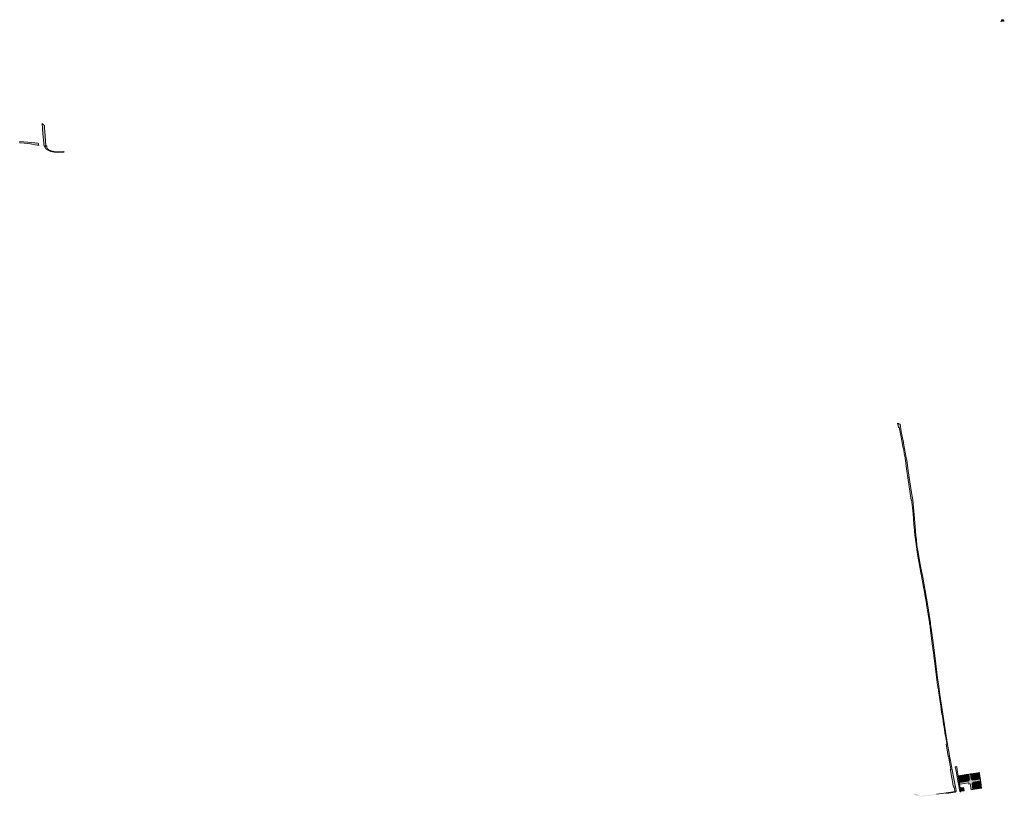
# Model space of a CAD drawing. Extents: x 97094 to 109644, y 463509 to 471969.
# Tile 316 of 362: x 104544 to 106077, y 468137 to 469342. Entities that reach past the tile are written whole.
import ezdxf

# ---------------------------------------------------------------- set-up
doc = ezdxf.new("R2010")
doc.units = 0
doc.layers.add('109 Onkruidbestrijding elementen', color=6, linetype='Continuous', lineweight=20, true_color=0xff00ff)

msp = doc.modelspace()

# ---------------------------------------------------------------- hatches: boundary and pattern name
at = {"layer": '109 Onkruidbestrijding elementen', "true_color": 0xff00ff}
for points in [[(106076.7, 469340), (106076.6, 469340.2), (106075.8, 469341.5), (106072.6, 469341.1), (106072.1, 469339.3), (106071.9, 469338.5), (106077.2, 469339.2), (106076.7, 469340)], [(104579, 469179.9), (104580.1, 469163.8), (104581.4, 469149.2), (104581.5, 469148.2), (104581.8, 469146.8), (104582.3, 469145), (104583, 469143.4), (104584.6, 469145), (104583.7, 469161), (104582.7, 469173.5), (104582.4, 469176.2), (104582.4, 469176.8), (104581.7, 469177.4), (104581.4, 469177.8), (104580.6, 469178.3), (104579, 469179.9)], [(104573.6, 469145.8), (104572.6, 469149.1), (104556.4, 469151), (104544.2, 469151.8), (104544, 469150.3), (104544.2, 469149.9), (104544.4, 469149.7), (104544.7, 469149.6), (104544.9, 469149.6), (104550.8, 469149.1), (104556.1, 469148.9), (104560.4, 469148.3), (104563, 469147.9), (104567.4, 469146.9), (104571.8, 469146.1), (104573.6, 469145.8)], [(104583, 469143.4), (104585.3, 469140.2), (104589, 469138.1), (104592.6, 469136.5), (104597.5, 469135.3), (104602.7, 469135), (104606.1, 469135.1), (104613, 469135.5), (104612.9, 469136), (104612.9, 469136.4), (104606, 469136), (104602.7, 469135.9), (104597.6, 469136.2), (104592.9, 469137.4), (104589.4, 469138.9), (104589.1, 469139.1), (104586.9, 469140.9), (104586.2, 469142.9), (104586, 469145.1), (104584.6, 469145), (104583, 469143.4)], [(105926.8, 468628.3), (105929.2, 468628.9), (105927.6, 468639.6), (105925.2, 468656), (105924.5, 468659.3), (105923.4, 468665.7), (105920.4, 468682.5), (105920, 468684.6), (105919.2, 468688.2), (105916.7, 468700.4), (105916, 468704.8), (105915.4, 468708.5), (105914.9, 468711.3), (105914.3, 468711.8), (105913, 468712.4), (105912.2, 468712.7), (105911, 468713.3), (105912.2, 468706.9), (105913.6, 468707.1), (105916.1, 468694.4), (105918.2, 468683.1), (105919.4, 468676.6), (105920.1, 468673.6), (105920.5, 468671.2), (105921.3, 468666.4), (105922.7, 468659.3), (105925.5, 468638.1), (105926.5, 468631.7), (105926.8, 468628.3)], [(105934.6, 468577.6), (105934.6, 468577.5), (105935.8, 468565.3), (105935.8, 468564.2), (105936.3, 468555.6), (105937.3, 468546.3), (105937.3, 468545.7), (105937.9, 468539.3), (105938, 468539), (105938.7, 468532.5), (105940.2, 468521), (105940.8, 468517.5), (105942.1, 468517.7), (105941.2, 468522.9), (105940.2, 468531.8), (105939.5, 468538.7), (105938.9, 468545.6), (105937.7, 468558.6), (105936.7, 468570.7), (105934.5, 468593.9), (105932.1, 468608.6), (105929.2, 468628.9), (105926.8, 468628.3), (105932.3, 468593.6), (105932.9, 468593.9), (105934.6, 468577.6)], [(105960.7, 468402.6), (105960.9, 468401), (105961, 468400.5), (105962.5, 468400.7), (105962.2, 468402.8), (105960.2, 468415.6), (105958, 468429.2), (105955.9, 468441.1), (105953.8, 468453), (105950.2, 468473.5), (105946.9, 468491), (105943, 468512.6), (105942.1, 468517.7), (105940.8, 468517.5), (105941.5, 468512.2), (105941.5, 468512), (105944.7, 468494.8), (105947.4, 468480.4), (105948.3, 468475.6), (105951.5, 468458.1), (105951.6, 468457.4), (105952.3, 468453.3), (105952.4, 468453.1), (105954.5, 468440.8), (105955.4, 468436), (105955.4, 468435.9), (105956, 468432.3), (105956, 468432.3), (105956.2, 468431.2), (105958.8, 468415.7), (105960.6, 468403.6), (105960.7, 468402.6)], [(105962.5, 468400.7), (105961, 468400.5), (105961.7, 468396.1), (105961.7, 468396), (105964, 468377.5), (105966.1, 468362.4), (105966.9, 468355.7), (105967.4, 468352), (105967.6, 468350.8), (105968.1, 468346.8), (105970.7, 468326.5), (105973.4, 468305.6), (105973.6, 468304.2), (105975.1, 468304.4), (105973.4, 468317.1), (105970.6, 468338.5), (105967.2, 468364.2), (105963.8, 468390.5), (105962.5, 468400.7)], [(105983.3, 468240), (105984.4, 468240.2), (105983.8, 468243.8), (105980.4, 468267.4), (105976.9, 468291), (105975.8, 468298.9), (105975.1, 468304.4), (105973.6, 468304.2), (105973.9, 468302.1), (105974.1, 468300.7), (105974.5, 468297.6), (105974.6, 468296.8), (105977.6, 468276.3), (105980, 468260), (105980, 468259.9), (105980.5, 468260), (105980.9, 468256.9), (105981.9, 468250.1), (105982.7, 468244.2), (105983.3, 468240)], [(105990, 468194.7), (105990.5, 468194.8), (105992.1, 468195), (105991.3, 468199.5), (105988.7, 468213.3), (105984.4, 468240.2), (105983.3, 468240), (105985.2, 468228.1), (105985.9, 468224.7), (105987.6, 468214), (105986.5, 468213.8), (105987.5, 468208.1), (105990, 468194.7)], [(105990.5, 468194.8), (105991.5, 468188.7), (105993.2, 468188.9), (105992.1, 468195), (105990.5, 468194.8)], [(106002.2, 468141.1), (106002.1, 468141.5), (106002.1, 468141.8), (106001.5, 468144.7), (105998, 468163), (105994.9, 468179.3), (105993.2, 468188.9), (105991.5, 468188.7), (105992, 468186), (105994.1, 468174.8), (105994.2, 468174.4), (105993.1, 468174.2), (105993.2, 468173.2), (105994.7, 468163.5), (105996.1, 468158.4), (105997.6, 468148.6), (105997.8, 468148.7), (105998.1, 468146.9), (105999.3, 468147.2), (106000.3, 468139.9), (105997, 468139.4), (105997.2, 468138.5), (106000.4, 468139.1), (106000.5, 468139.1), (106000.6, 468139.1), (106000.6, 468139.1), (106000.6, 468139.1), (106000.7, 468139.1), (106000.7, 468139.1), (106000.7, 468139.2), (106000.8, 468139.2), (106000.8, 468139.2), (106000.8, 468139.2), (106000.9, 468139.2), (106000.9, 468139.2), (106000.9, 468139.2), (106000.9, 468139.2), (106001, 468139.2), (106001, 468139.3), (106001, 468139.3), (106001.1, 468139.3), (106001.1, 468139.3), (106001.1, 468139.3), (106001.2, 468139.3), (106001.2, 468139.3), (106001.2, 468139.4), (106001.2, 468139.4), (106001.3, 468139.4), (106001.3, 468139.4), (106001.3, 468139.4), (106001.4, 468139.4), (106001.4, 468139.5), (106001.4, 468139.5), (106001.4, 468139.5), (106001.5, 468139.5), (106001.5, 468139.5), (106001.5, 468139.6), (106001.5, 468139.6), (106001.6, 468139.6), (106001.6, 468139.6), (106001.6, 468139.7), (106001.6, 468139.7), (106001.6, 468139.7), (106001.7, 468139.7), (106001.7, 468139.8), (106001.7, 468139.8), (106001.7, 468139.8), (106001.8, 468139.8), (106001.8, 468139.9), (106001.8, 468139.9), (106001.8, 468139.9), (106001.8, 468139.9), (106001.9, 468140), (106001.9, 468140), (106001.9, 468140), (106001.9, 468140), (106001.9, 468140.1), (106001.9, 468140.1), (106002, 468140.1), (106002, 468140.2), (106002, 468140.2), (106002, 468140.2), (106002, 468140.3), (106002, 468140.3), (106002, 468140.3), (106002, 468140.3), (106002.1, 468140.4), (106002.1, 468140.4), (106002.1, 468140.4), (106002.1, 468140.5), (106002.1, 468140.5), (106002.1, 468140.5), (106002.1, 468140.6), (106002.1, 468140.6), (106002.1, 468140.6), (106002.1, 468140.7), (106002.1, 468140.7), (106002.2, 468140.7), (106002.2, 468140.8), (106002.2, 468140.8), (106002.2, 468140.8), (106002.2, 468140.9), (106002.2, 468140.9), (106002.2, 468140.9), (106002.2, 468141), (106002.2, 468141), (106002.2, 468141), (106002.2, 468141.1), (106002.2, 468141.1), (106002.2, 468141.1)], [(106007.6, 468142.2), (106007.9, 468140.5), (106007.9, 468140.5), (106007.9, 468140.5), (106007.9, 468140.4), (106007.9, 468140.4), (106007.9, 468140.4), (106007.9, 468140.4), (106007.9, 468140.4), (106007.9, 468140.4), (106008, 468140.3), (106008, 468140.3), (106008, 468140.3), (106008, 468140.3), (106008, 468140.3), (106008, 468140.3), (106008, 468140.2), (106008, 468140.2), (106008, 468140.2), (106008.1, 468140.2), (106008.1, 468140.2), (106008.1, 468140.2), (106008.1, 468140.1), (106008.1, 468140.1), (106008.1, 468140.1), (106008.1, 468140.1), (106008.1, 468140.1), (106008.2, 468140.1), (106008.2, 468140), (106008.2, 468140), (106008.2, 468140), (106008.2, 468140), (106008.2, 468140), (106008.3, 468140), (106008.3, 468140), (106008.3, 468140), (106008.3, 468139.9), (106008.3, 468139.9), (106008.3, 468139.9), (106008.4, 468139.9), (106008.4, 468139.9), (106008.4, 468139.9), (106008.4, 468139.9), (106008.4, 468139.9), (106008.4, 468139.9), (106008.5, 468139.8), (106008.5, 468139.8), (106008.5, 468139.8), (106008.5, 468139.8), (106008.5, 468139.8), (106008.5, 468139.8), (106008.6, 468139.8), (106008.6, 468139.8), (106008.6, 468139.8), (106008.6, 468139.8), (106008.6, 468139.8), (106008.7, 468139.8), (106008.7, 468139.8), (106008.7, 468139.8), (106008.7, 468139.7), (106008.7, 468139.7), (106008.8, 468139.7), (106008.8, 468139.7), (106008.8, 468139.7), (106008.8, 468139.7), (106008.8, 468139.7), (106008.9, 468139.7), (106008.9, 468139.7), (106008.9, 468139.7), (106008.9, 468139.7), (106008.9, 468139.7), (106009, 468139.7), (106009, 468139.7), (106009.4, 468139.8), (106009.4, 468139.8), (106007.5, 468151.5), (106007.1, 468154), (106005.4, 468164.5), (106004, 468173.6), (106003.1, 468178.8), (106000.9, 468178.4), (106002.1, 468171.5), (106005, 468156.7), (106006.9, 468146.1), (106007, 468145.6), (106007.6, 468142.2)], [(106017.7, 468166.4), (106006.1, 468164.6), (106007.8, 468154.1), (106021.5, 468156.3), (106021.4, 468157), (106021.7, 468157.1), (106022, 468157.3), (106022.3, 468157.6), (106022.4, 468158), (106022.5, 468158.6), (106023.1, 468158.8), (106021.9, 468167), (106017.7, 468166.4)], [(106025.7, 468142.5), (106028, 468142.9), (106028.3, 468143), (106026.9, 468152.3), (106027.5, 468152.5), (106027.5, 468152.8), (106027.6, 468153.1), (106027.8, 468153.4), (106028, 468153.6), (106028.2, 468153.9), (106028.5, 468154), (106028.7, 468154.1), (106028.6, 468154.7), (106040.3, 468156.6), (106040, 468159.3), (106028.2, 468157.4), (106028, 468158.1), (106027.7, 468158), (106027.4, 468158.2), (106027.1, 468158.3), (106026.8, 468158.5), (106026.6, 468159), (106026.5, 468159.3), (106025.8, 468159.2), (106024.5, 468167.4), (106021.9, 468167), (106023.1, 468158.8), (106022.5, 468158.6), (106022.4, 468158), (106022.3, 468157.6), (106022, 468157.3), (106021.7, 468157.1), (106021.4, 468157), (106021.5, 468156.3), (106007.8, 468154.1), (106007.1, 468154), (106007.5, 468151.5), (106008.2, 468151.6), (106021.8, 468153.7), (106022.2, 468151.6), (106024.2, 468151.9), (106025.6, 468143), (106025.7, 468142.5)], [(106040, 468159.3), (106039.8, 468160.7), (106038.5, 468167.8), (106038.3, 468169.5), (106033, 468168.7), (106029.2, 468168.1), (106024.5, 468167.4), (106025.8, 468159.2), (106026.5, 468159.3), (106026.6, 468159), (106026.8, 468158.5), (106027.1, 468158.3), (106027.4, 468158.2), (106027.7, 468158), (106028, 468158.1), (106028.2, 468157.4), (106040, 468159.3)], [(106041.9, 468145.9), (106041.2, 468149.9), (106040.5, 468155.2), (106040.3, 468156.6), (106028.6, 468154.7), (106028.7, 468154.1), (106028.5, 468154), (106028.2, 468153.9), (106028, 468153.6), (106027.8, 468153.4), (106027.6, 468153.1), (106027.5, 468152.8), (106027.5, 468152.5), (106026.9, 468152.3), (106028.3, 468143), (106041.9, 468145.2), (106042, 468145.2), (106041.9, 468145.9)], [(105937, 468136.9), (105937, 468136.7), (105937, 468136.4), (105936.9, 468136), (105936.8, 468135.3), (105937.2, 468134.8), (105937.9, 468134.3), (105939.1, 468134), (105941.5, 468133.4), (105943.2, 468133), (105944.3, 468132.8), (105945.5, 468132.6), (105946.2, 468132.5), (105947.3, 468132.4), (105948.7, 468132.3), (105949.3, 468132.3), (105951.6, 468132.4), (105957.9, 468133.3), (105962.9, 468133.8), (105971.6, 468134.9), (105986.3, 468137), (105990.7, 468137.5), (105997.2, 468138.5), (105997, 468139.4), (105990.5, 468138.4), (105971.6, 468135.8), (105961.7, 468134.6), (105957.8, 468134.2), (105950.5, 468133.3), (105948.5, 468133.2), (105947.5, 468133.2), (105945.5, 468133.4), (105942.9, 468134.5), (105942.4, 468135), (105942.1, 468135.6), (105937, 468136.9)], [(106009.2, 468145.5), (106010, 468140.3), (106014.7, 468141.2), (106013.8, 468146.2), (106009.2, 468145.5)]]:
    msp.add_hatch(color=6, dxfattribs=at).paths.add_polyline_path(points)

# ---------------------------------------------------------------- linework, layer by layer
at = {"layer": '109 Onkruidbestrijding elementen', "color": 3, "true_color": 0x00ff00}
for points in [[(106076.7, 469340), (106076.6, 469340.2), (106075.8, 469341.5), (106072.6, 469341.1), (106072.1, 469339.3), (106071.9, 469338.5), (106077.2, 469339.2), (106076.7, 469340)], [(104579, 469179.9), (104580.1, 469163.8), (104581.4, 469149.2), (104581.5, 469148.2), (104581.8, 469146.8), (104582.3, 469145), (104583, 469143.4), (104584.6, 469145), (104583.7, 469161), (104582.7, 469173.5), (104582.4, 469176.2), (104582.4, 469176.8), (104581.7, 469177.4), (104581.4, 469177.8), (104580.6, 469178.3), (104579, 469179.9)], [(104573.6, 469145.8), (104572.6, 469149.1), (104556.4, 469151), (104544.2, 469151.8), (104544, 469150.3), (104544.2, 469149.9), (104544.4, 469149.7), (104544.7, 469149.6), (104544.9, 469149.6), (104550.8, 469149.1), (104556.1, 469148.9), (104560.4, 469148.3), (104563, 469147.9), (104567.4, 469146.9), (104571.8, 469146.1), (104573.6, 469145.8)], [(104583, 469143.4), (104585.3, 469140.2), (104589, 469138.1), (104592.6, 469136.5), (104597.5, 469135.3), (104602.7, 469135), (104606.1, 469135.1), (104613, 469135.5), (104612.9, 469136), (104612.9, 469136.4), (104606, 469136), (104602.7, 469135.9), (104597.6, 469136.2), (104592.9, 469137.4), (104589.4, 469138.9), (104589.1, 469139.1), (104586.9, 469140.9), (104586.2, 469142.9), (104586, 469145.1), (104584.6, 469145), (104583, 469143.4)], [(105926.8, 468628.3), (105929.2, 468628.9), (105927.6, 468639.6), (105925.2, 468656), (105924.5, 468659.3), (105923.4, 468665.7), (105920.4, 468682.5), (105920, 468684.6), (105919.2, 468688.2), (105916.7, 468700.4), (105916, 468704.8), (105915.4, 468708.5), (105914.9, 468711.3), (105914.3, 468711.8), (105913, 468712.4), (105912.2, 468712.7), (105911, 468713.3), (105912.2, 468706.9), (105913.6, 468707.1), (105916.1, 468694.4), (105918.2, 468683.1), (105919.4, 468676.6), (105920.1, 468673.6), (105920.5, 468671.2), (105921.3, 468666.4), (105922.7, 468659.3), (105925.5, 468638.1), (105926.5, 468631.7), (105926.8, 468628.3)], [(105934.6, 468577.6), (105934.6, 468577.5), (105935.8, 468565.3), (105935.8, 468564.2), (105936.3, 468555.6), (105937.3, 468546.3), (105937.3, 468545.7), (105937.9, 468539.3), (105938, 468539), (105938.7, 468532.5), (105940.2, 468521), (105940.8, 468517.5), (105942.1, 468517.7), (105941.2, 468522.9), (105940.2, 468531.8), (105939.5, 468538.7), (105938.9, 468545.6), (105937.7, 468558.6), (105936.7, 468570.7), (105934.5, 468593.9), (105932.1, 468608.6), (105929.2, 468628.9), (105926.8, 468628.3), (105932.3, 468593.6), (105932.9, 468593.9), (105934.6, 468577.6)], [(105960.7, 468402.6), (105960.9, 468401), (105961, 468400.5), (105962.5, 468400.7), (105962.2, 468402.8), (105960.2, 468415.6), (105958, 468429.2), (105955.9, 468441.1), (105953.8, 468453), (105950.2, 468473.5), (105946.9, 468491), (105943, 468512.6), (105942.1, 468517.7), (105940.8, 468517.5), (105941.5, 468512.2), (105941.5, 468512), (105944.7, 468494.8), (105947.4, 468480.4), (105948.3, 468475.6), (105951.5, 468458.1), (105951.6, 468457.4), (105952.3, 468453.3), (105952.4, 468453.1), (105954.5, 468440.8), (105955.4, 468436), (105955.4, 468435.9), (105956, 468432.3), (105956, 468432.3), (105956.2, 468431.2), (105958.8, 468415.7), (105960.6, 468403.6), (105960.7, 468402.6)], [(105962.5, 468400.7), (105961, 468400.5), (105961.7, 468396.1), (105961.7, 468396), (105964, 468377.5), (105966.1, 468362.4), (105966.9, 468355.7), (105967.4, 468352), (105967.6, 468350.8), (105968.1, 468346.8), (105970.7, 468326.5), (105973.4, 468305.6), (105973.6, 468304.2), (105975.1, 468304.4), (105973.4, 468317.1), (105970.6, 468338.5), (105967.2, 468364.2), (105963.8, 468390.5), (105962.5, 468400.7)], [(105983.3, 468240), (105984.4, 468240.2), (105983.8, 468243.8), (105980.4, 468267.4), (105976.9, 468291), (105975.8, 468298.9), (105975.1, 468304.4), (105973.6, 468304.2), (105973.9, 468302.1), (105974.1, 468300.7), (105974.5, 468297.6), (105974.6, 468296.8), (105977.6, 468276.3), (105980, 468260), (105980, 468259.9), (105980.5, 468260), (105980.9, 468256.9), (105981.9, 468250.1), (105982.7, 468244.2), (105983.3, 468240)], [(105990, 468194.7), (105990.5, 468194.8), (105992.1, 468195), (105991.3, 468199.5), (105988.7, 468213.3), (105984.4, 468240.2), (105983.3, 468240), (105985.2, 468228.1), (105985.9, 468224.7), (105987.6, 468214), (105986.5, 468213.8), (105987.5, 468208.1), (105990, 468194.7)], [(105990.5, 468194.8), (105991.5, 468188.7), (105993.2, 468188.9), (105992.1, 468195), (105990.5, 468194.8)], [(106002.2, 468141.1), (106002.1, 468141.5), (106002.1, 468141.8), (106001.5, 468144.7), (105998, 468163), (105994.9, 468179.3), (105993.2, 468188.9), (105991.5, 468188.7), (105992, 468186), (105994.1, 468174.8), (105994.2, 468174.4), (105993.1, 468174.2), (105993.2, 468173.2), (105994.7, 468163.5), (105996.1, 468158.4), (105997.6, 468148.6), (105997.8, 468148.7), (105998.1, 468146.9), (105999.3, 468147.2), (106000.3, 468139.9), (105997, 468139.4), (105997.2, 468138.5), (106000.4, 468139.1), (106000.5, 468139.1), (106000.6, 468139.1), (106000.6, 468139.1), (106000.6, 468139.1), (106000.7, 468139.1), (106000.7, 468139.1), (106000.7, 468139.2), (106000.8, 468139.2), (106000.8, 468139.2), (106000.8, 468139.2), (106000.9, 468139.2), (106000.9, 468139.2), (106000.9, 468139.2), (106000.9, 468139.2), (106001, 468139.2), (106001, 468139.3), (106001, 468139.3), (106001.1, 468139.3), (106001.1, 468139.3), (106001.1, 468139.3), (106001.2, 468139.3), (106001.2, 468139.3), (106001.2, 468139.4), (106001.2, 468139.4), (106001.3, 468139.4), (106001.3, 468139.4), (106001.3, 468139.4), (106001.4, 468139.4), (106001.4, 468139.5), (106001.4, 468139.5), (106001.4, 468139.5), (106001.5, 468139.5), (106001.5, 468139.5), (106001.5, 468139.6), (106001.5, 468139.6), (106001.6, 468139.6), (106001.6, 468139.6), (106001.6, 468139.7), (106001.6, 468139.7), (106001.6, 468139.7), (106001.7, 468139.7), (106001.7, 468139.8), (106001.7, 468139.8), (106001.7, 468139.8), (106001.8, 468139.8), (106001.8, 468139.9), (106001.8, 468139.9), (106001.8, 468139.9), (106001.8, 468139.9), (106001.9, 468140), (106001.9, 468140), (106001.9, 468140), (106001.9, 468140), (106001.9, 468140.1), (106001.9, 468140.1), (106002, 468140.1), (106002, 468140.2), (106002, 468140.2), (106002, 468140.2), (106002, 468140.3), (106002, 468140.3), (106002, 468140.3), (106002, 468140.3), (106002.1, 468140.4), (106002.1, 468140.4), (106002.1, 468140.4), (106002.1, 468140.5), (106002.1, 468140.5), (106002.1, 468140.5), (106002.1, 468140.6), (106002.1, 468140.6), (106002.1, 468140.6), (106002.1, 468140.7), (106002.1, 468140.7), (106002.2, 468140.7), (106002.2, 468140.8), (106002.2, 468140.8), (106002.2, 468140.8), (106002.2, 468140.9), (106002.2, 468140.9), (106002.2, 468140.9), (106002.2, 468141), (106002.2, 468141), (106002.2, 468141), (106002.2, 468141.1), (106002.2, 468141.1), (106002.2, 468141.1)], [(106007.6, 468142.2), (106007.9, 468140.5), (106007.9, 468140.5), (106007.9, 468140.5), (106007.9, 468140.4), (106007.9, 468140.4), (106007.9, 468140.4), (106007.9, 468140.4), (106007.9, 468140.4), (106007.9, 468140.4), (106008, 468140.3), (106008, 468140.3), (106008, 468140.3), (106008, 468140.3), (106008, 468140.3), (106008, 468140.3), (106008, 468140.2), (106008, 468140.2), (106008, 468140.2), (106008.1, 468140.2), (106008.1, 468140.2), (106008.1, 468140.2), (106008.1, 468140.1), (106008.1, 468140.1), (106008.1, 468140.1), (106008.1, 468140.1), (106008.1, 468140.1), (106008.2, 468140.1), (106008.2, 468140), (106008.2, 468140), (106008.2, 468140), (106008.2, 468140), (106008.2, 468140), (106008.3, 468140), (106008.3, 468140), (106008.3, 468140), (106008.3, 468139.9), (106008.3, 468139.9), (106008.3, 468139.9), (106008.4, 468139.9), (106008.4, 468139.9), (106008.4, 468139.9), (106008.4, 468139.9), (106008.4, 468139.9), (106008.4, 468139.9), (106008.5, 468139.8), (106008.5, 468139.8), (106008.5, 468139.8), (106008.5, 468139.8), (106008.5, 468139.8), (106008.5, 468139.8), (106008.6, 468139.8), (106008.6, 468139.8), (106008.6, 468139.8), (106008.6, 468139.8), (106008.6, 468139.8), (106008.7, 468139.8), (106008.7, 468139.8), (106008.7, 468139.8), (106008.7, 468139.7), (106008.7, 468139.7), (106008.8, 468139.7), (106008.8, 468139.7), (106008.8, 468139.7), (106008.8, 468139.7), (106008.8, 468139.7), (106008.9, 468139.7), (106008.9, 468139.7), (106008.9, 468139.7), (106008.9, 468139.7), (106008.9, 468139.7), (106009, 468139.7), (106009, 468139.7), (106009.4, 468139.8), (106009.4, 468139.8), (106007.5, 468151.5), (106007.1, 468154), (106005.4, 468164.5), (106004, 468173.6), (106003.1, 468178.8), (106000.9, 468178.4), (106002.1, 468171.5), (106005, 468156.7), (106006.9, 468146.1), (106007, 468145.6), (106007.6, 468142.2)], [(106017.7, 468166.4), (106006.1, 468164.6), (106007.8, 468154.1), (106021.5, 468156.3), (106021.4, 468157), (106021.7, 468157.1), (106022, 468157.3), (106022.3, 468157.6), (106022.4, 468158), (106022.5, 468158.6), (106023.1, 468158.8), (106021.9, 468167), (106017.7, 468166.4)], [(106025.7, 468142.5), (106028, 468142.9), (106028.3, 468143), (106026.9, 468152.3), (106027.5, 468152.5), (106027.5, 468152.8), (106027.6, 468153.1), (106027.8, 468153.4), (106028, 468153.6), (106028.2, 468153.9), (106028.5, 468154), (106028.7, 468154.1), (106028.6, 468154.7), (106040.3, 468156.6), (106040, 468159.3), (106028.2, 468157.4), (106028, 468158.1), (106027.7, 468158), (106027.4, 468158.2), (106027.1, 468158.3), (106026.8, 468158.5), (106026.6, 468159), (106026.5, 468159.3), (106025.8, 468159.2), (106024.5, 468167.4), (106021.9, 468167), (106023.1, 468158.8), (106022.5, 468158.6), (106022.4, 468158), (106022.3, 468157.6), (106022, 468157.3), (106021.7, 468157.1), (106021.4, 468157), (106021.5, 468156.3), (106007.8, 468154.1), (106007.1, 468154), (106007.5, 468151.5), (106008.2, 468151.6), (106021.8, 468153.7), (106022.2, 468151.6), (106024.2, 468151.9), (106025.6, 468143), (106025.7, 468142.5)], [(106040, 468159.3), (106039.8, 468160.7), (106038.5, 468167.8), (106038.3, 468169.5), (106033, 468168.7), (106029.2, 468168.1), (106024.5, 468167.4), (106025.8, 468159.2), (106026.5, 468159.3), (106026.6, 468159), (106026.8, 468158.5), (106027.1, 468158.3), (106027.4, 468158.2), (106027.7, 468158), (106028, 468158.1), (106028.2, 468157.4), (106040, 468159.3)], [(106041.9, 468145.9), (106041.2, 468149.9), (106040.5, 468155.2), (106040.3, 468156.6), (106028.6, 468154.7), (106028.7, 468154.1), (106028.5, 468154), (106028.2, 468153.9), (106028, 468153.6), (106027.8, 468153.4), (106027.6, 468153.1), (106027.5, 468152.8), (106027.5, 468152.5), (106026.9, 468152.3), (106028.3, 468143), (106041.9, 468145.2), (106042, 468145.2), (106041.9, 468145.9)], [(106009.2, 468145.5), (106010, 468140.3), (106014.7, 468141.2), (106013.8, 468146.2), (106009.2, 468145.5)]]:
    msp.add_lwpolyline(points, close=True, dxfattribs=at)
msp.add_lwpolyline([(105986.3, 468137), (105990.7, 468137.5), (105997.2, 468138.5), (105997, 468139.4), (105990.5, 468138.4), (105971.6, 468135.8)], dxfattribs=at)

doc.saveas('drawing.dxf')
